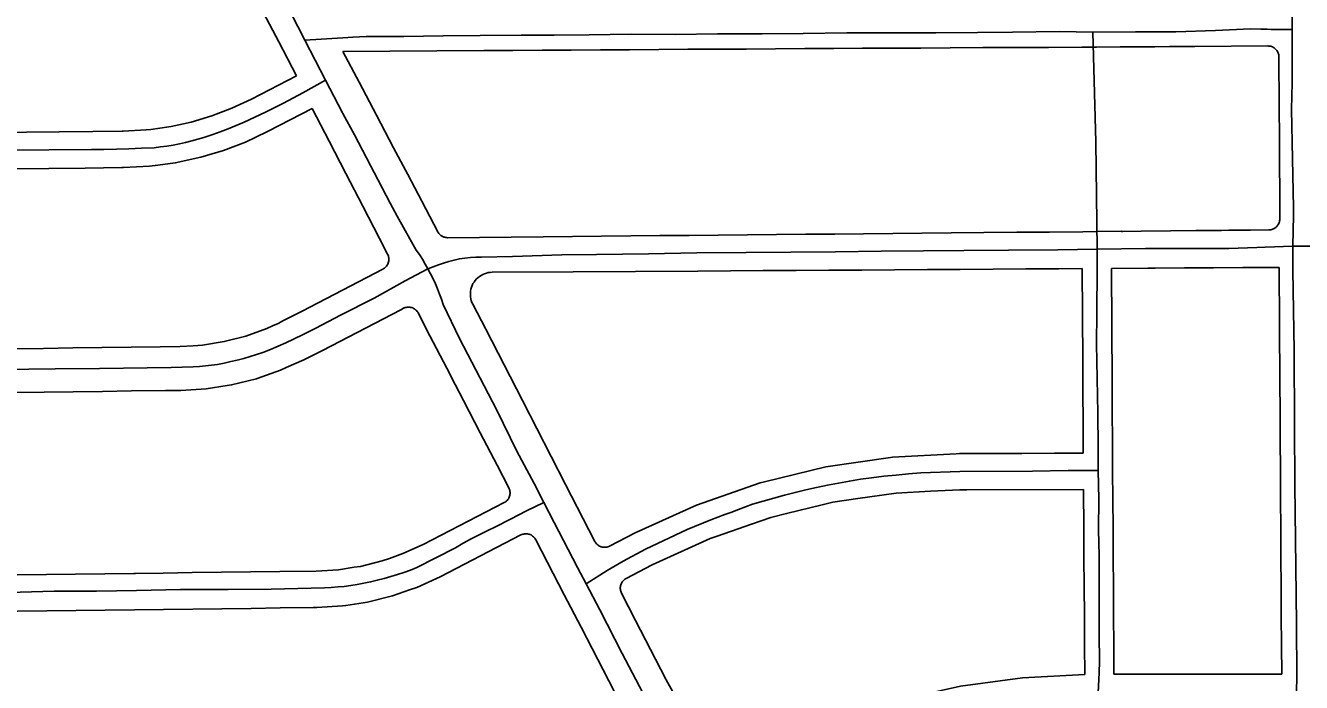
# Model space of a CAD drawing. Extents: x -25029 to 2274964, y -81170 to 687028.
# Drawn here: x 3866 to 5615, y -63947 to -63046 of the extents above; entities that cross this region are included whole.
import ezdxf

# ---------------------------------------------------------------- set-up
doc = ezdxf.new("R2010")
doc.units = 0
for name, color, linetype in [('81911BEA - RW_X_Fee_RW', 7, 'Continuous'), ('AP_X_Lights', 7, 'Continuous'), ('GE_X_CL_2000', 7, 'Continuous')]:
    doc.layers.add(name, color=color, linetype=linetype)

msp = doc.modelspace()

# ---------------------------------------------------------------- linework, layer by layer
at = {"layer": '81911BEA - RW_X_Fee_RW'}
for p, q in [((4237.8, -63115.5), (4213.3, -63068.7)), ((4176.1, -63147.2), (4237.8, -63115.5)), ((4411.4, -63757.7), (4522.5, -63700.3)), ((4434.5, -63802.1), (4545.5, -63744.7)), ((4702.2, -63741.9), (4666.9, -63759.9)), ((4689.7, -63804.1), (4725.3, -63785.8))]:
    msp.add_line(p, q, dxfattribs=at)
for points in [[(4213.3, -63068.7), (4121.4, -62893.8), (4098.2, -62849.6)], [(4974.4, -63077.8), (5013.7, -63077.6), (5053.7, -63077.4), (5093.7, -63077.2), (5133.7, -63077), (5178.7, -63076.7), (5223.7, -63076.5), (5268.7, -63076.3), (5314.4, -63076), (5334.4, -63075.9)], [(5334.4, -63075.9), (5366.8, -63075.8), (5368.1, -63075.7), (5369.4, -63075.7), (5394.4, -63075.5), (5414.4, -63075.4), (5434.4, -63075.3), (5469.4, -63075.1), (5569.4, -63074.4)], [(5584.5, -63089.3), (5584.4, -63088), (5584.2, -63086.7), (5584, -63085.4), (5583.6, -63084.2), (5583.1, -63083), (5582.4, -63081.8), (5581.7, -63080.7), (5580.9, -63079.7), (5580, -63078.8), (5579.1, -63077.9), (5578, -63077.1), (5576.9, -63076.4), (5575.8, -63075.8), (5574.5, -63075.3), (5573.3, -63074.9), (5572, -63074.6), (5570.7, -63074.5), (5569.4, -63074.4)], [(4301.4, -63081.9), (4494.4, -63080.7), (4534.4, -63080.5), (4574.4, -63080.2), (4614.4, -63080), (4654.4, -63079.8), (4694.4, -63079.5), (4734.4, -63079.3), (4774.4, -63079), (4814.4, -63078.8), (4854.4, -63078.6), (4894.4, -63078.3), (4934.4, -63078.1), (4974.4, -63077.8)], [(4301.4, -63081.9), (4323.7, -63124.2), (4347.3, -63169.1), (4370.9, -63214), (4390.3, -63250.8), (4409.4, -63287.2), (4431.5, -63329.1)], [(5585.7, -63311.5), (5585.1, -63199.3), (5584.9, -63159.3), (5584.7, -63129.3), (5584.6, -63116.5), (5584.5, -63089.3)], [(4093.4, -63178.7), (4121.7, -63170.3), (4149.3, -63159.8), (4176.1, -63147.2)], [(4197.2, -63192.2), (4198.9, -63191.3), (4259.4, -63160.3)], [(4259.4, -63160.3), (4282.3, -63204.8), (4305.3, -63249.2), (4328.5, -63294), (4351.5, -63338.4), (4362.7, -63360)], [(4000.3, -63191.1), (4031.6, -63189.5), (4038.1, -63188.7), (4062.7, -63185.4), (4066.1, -63184.7), (4093.4, -63178.7)], [(3777.6, -63193.4), (3822.6, -63192.9), (3867.6, -63192.5), (3912.6, -63192), (3958.7, -63191.6), (3998.7, -63191.2), (4000.3, -63191.1)], [(4106.4, -63227), (4137.5, -63217.7), (4167.9, -63206.1), (4197.2, -63192.2)], [(4000.8, -63241.1), (4036.3, -63239.3), (4047.8, -63237.8), (4071.6, -63234.6), (4106.4, -63227)], [(3798.2, -63243.2), (3848.2, -63242.7), (3898.2, -63242.2), (3948.1, -63241.7), (3998.1, -63241.2), (4000.8, -63241.1)], [(5570.7, -63326.6), (5572.1, -63326.5), (5573.3, -63326.3), (5574.6, -63326), (5575.9, -63325.6), (5577.1, -63325.1), (5578.2, -63324.5), (5579.3, -63323.8), (5580.4, -63323), (5581.3, -63322.1), (5582.2, -63321.1), (5583, -63320.1), (5583.7, -63319), (5584.3, -63317.8), (5584.8, -63316.6), (5585.2, -63315.3), (5585.4, -63314.1), (5585.6, -63312.8), (5585.7, -63311.5)], [(4431.5, -63329.1), (4432.1, -63330.2), (4432.9, -63331.3), (4433.7, -63332.2), (4434.6, -63333.1), (4435.5, -63334), (4436.5, -63334.7), (4437.6, -63335.3), (4438.8, -63335.9), (4439.9, -63336.4), (4441.2, -63336.7), (4442.4, -63337), (4443.6, -63337.1), (4444.9, -63337.2)], [(5335.7, -63328.8), (5315.7, -63329), (5270.1, -63329.4), (5225.1, -63329.8), (5180.1, -63330.3), (5135.1, -63330.7), (5095.1, -63331.1), (5055.1, -63331.4), (5015.1, -63331.8), (4975.9, -63332.2), (4935.9, -63332.5), (4895.9, -63332.9), (4855.9, -63333.3), (4815.9, -63333.7), (4775.9, -63334.1), (4735.9, -63334.4), (4695.9, -63334.8), (4655.9, -63335.2), (4615.9, -63335.6), (4575.9, -63335.9), (4444.9, -63337.2)], [(5570.7, -63326.6), (5545.7, -63326.8), (5515.7, -63327.1), (5505.7, -63327.2), (5470.7, -63327.5), (5435.7, -63327.9), (5395.7, -63328.2), (5370.7, -63328.5), (5369.4, -63328.5), (5368.1, -63328.4), (5335.7, -63328.8)], [(4356.2, -63380.3), (4357.4, -63379.6), (4358.5, -63378.9), (4359.5, -63378), (4360.4, -63377.1), (4361.2, -63376.1), (4362, -63375), (4362.6, -63373.9), (4363.2, -63372.7), (4363.6, -63371.5), (4364, -63370.2), (4364.2, -63368.9), (4364.3, -63367.6), (4364.3, -63366.3), (4364.2, -63365), (4364, -63363.7), (4363.7, -63362.5), (4363.2, -63361.2), (4362.7, -63360)], [(4356.2, -63380.3), (4245.4, -63437.7), (4219.9, -63450.8)], [(4505.9, -63384.6), (4503.2, -63384.7), (4500.6, -63385.1), (4498, -63385.7), (4495.5, -63386.6), (4493, -63387.6), (4490.7, -63388.9), (4488.5, -63390.3), (4486.4, -63392), (4484.4, -63393.8), (4482.7, -63395.8), (4481.1, -63398), (4479.7, -63400.2), (4478.6, -63402.6), (4477.6, -63405.1), (4476.9, -63407.7), (4476.4, -63410.3), (4476.1, -63412.9), (4476.1, -63415.6), (4476.3, -63418.2), (4476.7, -63420.9), (4477.4, -63423.4), (4478.3, -63426), (4479.4, -63428.4)], [(4505.9, -63384.6), (4617, -63383.9), (4787.7, -63382.9), (4832.7, -63382.6), (4877.7, -63382.3), (4922.7, -63382), (4967.7, -63381.8), (5012.7, -63381.5), (5057.7, -63381.2), (5102.7, -63380.9), (5147.7, -63380.6), (5192.7, -63380.4), (5237.7, -63380.1), (5282.7, -63379.8), (5314.9, -63379.6)], [(5314.9, -63379.6), (5315.6, -63506.1), (5316.4, -63632.6)], [(5354.9, -63379.4), (5404.9, -63379), (5414.9, -63379), (5454.9, -63378.7), (5494.9, -63378.5), (5534.9, -63378.2), (5584.9, -63377.9)], [(5356.6, -63657.4), (5356.6, -63655.6), (5356.3, -63615.6), (5356.1, -63575.6), (5355.8, -63535.6), (5354.9, -63379.4)], [(5584.9, -63377.9), (5585.8, -63535.6), (5586.1, -63575.6), (5586.3, -63615.6), (5586.6, -63655.6), (5586.8, -63695.6), (5587.1, -63735.6), (5587.3, -63775.6), (5587.6, -63815.6), (5587.8, -63855.6), (5588.1, -63895.6), (5588.3, -63935.5)], [(4384.3, -63434), (4380.6, -63436), (4273.4, -63491.6), (4248, -63504.4)], [(4404.5, -63440.4), (4403.9, -63439.3), (4403.1, -63438.2), (4402.3, -63437.2), (4401.4, -63436.3), (4400.9, -63435.9), (4400.4, -63435.5), (4399.3, -63434.7), (4398.2, -63434.1), (4397, -63433.5), (4395.8, -63433.1), (4394.5, -63432.7), (4393.2, -63432.5), (4391.9, -63432.4), (4391.2, -63432.4), (4390.6, -63432.4), (4389.3, -63432.5), (4388, -63432.7), (4386.7, -63433), (4385.5, -63433.5), (4384.9, -63433.8), (4384.3, -63434)], [(4455.3, -63538.3), (4443.7, -63515.9), (4420.7, -63471.5), (4404.5, -63440.4)], [(4646.7, -63753.4), (4606.5, -63675.3), (4547.4, -63560.5), (4497.1, -63462.7), (4479.4, -63428.4)], [(4197.1, -63461.5), (4204.8, -63458.1), (4212.4, -63454.6), (4219.9, -63450.8)], [(4078.2, -63486.4), (4095.9, -63485.2), (4108.7, -63484.4), (4138.8, -63479.6), (4140.4, -63479.2), (4168.4, -63472), (4197.1, -63461.5)], [(3811, -63489.9), (3851, -63489.4), (3891, -63488.9), (3931, -63488.3), (3971, -63487.8), (4011, -63487.3), (4051, -63486.8), (4078.2, -63486.4)], [(4079, -63546.5), (4114.1, -63544.4), (4142.7, -63540), (4148.8, -63539.1), (4182.8, -63530.5), (4184, -63530.1), (4216, -63518.9), (4223.8, -63515.3), (4248, -63504.4)], [(3811.7, -63549.9), (3851.7, -63549.4), (3891.7, -63548.9), (3931.7, -63548.3), (3971.7, -63547.8), (4011.7, -63547.3), (4058.3, -63546.7), (4079, -63546.5)], [(4528.9, -63680.1), (4512.8, -63649), (4489.7, -63604.7), (4466.7, -63560.3), (4455.3, -63538.3)], [(5146.8, -63633.2), (5142.1, -63633.5), (5054.6, -63638), (5052.2, -63638.3), (4963.2, -63651.3), (4879.1, -63671.9), (4873.5, -63673.3), (4786.2, -63703.6), (4702.2, -63741.9)], [(5316.4, -63632.6), (5277, -63632.7), (5232, -63632.9), (5187, -63633.1), (5146.8, -63633.2)], [(5358.3, -63935.6), (5358.1, -63895.6), (5357.8, -63855.6), (5357.6, -63815.6), (5357.3, -63775.6), (5357.1, -63735.6), (5356.8, -63695.6), (5356.6, -63657.4)], [(4522.5, -63700.3), (4523.6, -63699.7), (4524.7, -63698.9), (4525.7, -63698.1), (4526.6, -63697.2), (4527.4, -63696.2), (4528.2, -63695.1), (4528.8, -63694), (4529.4, -63692.8), (4529.9, -63691.6), (4530.2, -63690.3), (4530.4, -63689), (4530.5, -63687.7), (4530.5, -63686.4), (4530.4, -63685.1), (4530.2, -63683.8), (4529.9, -63682.5), (4529.4, -63681.3), (4528.9, -63680.1)], [(5147.3, -63682.7), (5106.7, -63684.8), (5059.7, -63687.2), (5007.4, -63694.8), (4973, -63699.9), (4958.2, -63703.5), (4909.6, -63715.4), (4887.9, -63720.7), (4861.6, -63729.8), (4814.5, -63746.1), (4805, -63749.4), (4725.3, -63785.8)], [(5147.3, -63682.7), (5156.7, -63682.7), (5316.7, -63682.5)], [(5318.3, -63935.7), (5318.1, -63895.6), (5317.8, -63855.6), (5317.6, -63815.6), (5317.3, -63775.6), (5317.1, -63735.6), (5316.7, -63682.5)], [(4264.9, -63794.1), (4295.3, -63792.3), (4316.9, -63789), (4325.4, -63787.7), (4355, -63780.3), (4365.3, -63776.7), (4383.7, -63770.2), (4411.4, -63757.7)], [(4565.7, -63751.1), (4565.1, -63750), (4564.3, -63748.9), (4563.5, -63747.9), (4562.5, -63747), (4561.5, -63746.1), (4560.5, -63745.4), (4559.3, -63744.7), (4558.2, -63744.2), (4556.9, -63743.7), (4555.7, -63743.4), (4554.4, -63743.2), (4553.1, -63743.1), (4551.8, -63743), (4550.5, -63743.2), (4549.2, -63743.4), (4547.9, -63743.7), (4546.7, -63744.2), (4545.5, -63744.7)], [(4565.7, -63751.1), (4581.8, -63782.2), (4604.9, -63826.6), (4627.9, -63871), (4650.9, -63915.3), (4673.2, -63958.6)], [(4646.7, -63753.4), (4647.4, -63754.5), (4648.1, -63755.6), (4649, -63756.6), (4649.9, -63757.5), (4650.9, -63758.4), (4651.9, -63759.1), (4653.1, -63759.8), (4654.3, -63760.4), (4655.5, -63760.8), (4656.7, -63761.2), (4658, -63761.4), (4659.3, -63761.5), (4660.6, -63761.5), (4661.9, -63761.4), (4663.2, -63761.2), (4664.5, -63760.9), (4665.7, -63760.4), (4666.9, -63759.9)], [(3814.9, -63799.9), (3854.9, -63799.3), (3894.9, -63798.8), (3934.9, -63798.3), (3974.9, -63797.8), (4014.9, -63797.3), (4016.9, -63797.3), (4054.9, -63796.8), (4074.9, -63796.5), (4094.9, -63796.3), (4134.9, -63795.8), (4174.9, -63795.3), (4214.9, -63794.8), (4264.9, -63794.1)], [(4265.5, -63844.1), (4300.6, -63842), (4305.4, -63841.3), (4335.3, -63836.7), (4369.4, -63828.2), (4392.6, -63820), (4402.5, -63816.5), (4434.5, -63802.1)], [(4689.7, -63804.1), (4688.6, -63804.8), (4687.5, -63805.5), (4686.5, -63806.4), (4685.6, -63807.3), (4684.7, -63808.3), (4684, -63809.4), (4683.3, -63810.5), (4682.8, -63811.7), (4682.3, -63812.9), (4682, -63814.2), (4681.7, -63815.4), (4681.6, -63816.7), (4681.6, -63818.1), (4681.7, -63819.4), (4681.9, -63820.6), (4682.3, -63821.9), (4682.7, -63823.1), (4683.3, -63824.3)], [(4744.5, -63943.4), (4743.9, -63942.1), (4723.1, -63901.8), (4702.6, -63861.8), (4683.3, -63824.3)], [(3815.6, -63849.8), (3855.6, -63849.3), (3895.6, -63848.8), (3935.6, -63848.3), (3975.6, -63847.8), (4015.6, -63847.3), (4055.6, -63846.8), (4095.5, -63846.3), (4135.5, -63845.8), (4175.5, -63845.3), (4215.5, -63844.7), (4260.5, -63844.2), (4265.5, -63844.1)], [(4744.5, -63943.4), (4758.3, -63968.1), (4765.6, -63981.2), (4787.4, -64020.5), (4809.3, -64059.9)], [(5318.3, -63935.7), (5232.9, -63940.3), (5148.1, -63952), (5064.6, -63970.6), (4983, -63996.1), (4903.7, -64028.3), (4827.4, -64067)], [(5588.3, -63935.5), (5473.3, -63935.6), (5358.3, -63935.6)]]:
    msp.add_lwpolyline(points, dxfattribs=at)
at = {"layer": 'AP_X_Lights'}
msp.add_line((4249.2, -63066.6), (4277.3, -63121.1), dxfattribs=at)
at = {"layer": 'GE_X_CL_2000'}
for points in [[(5600, -62770.3), (5601.1, -62793.2), (5601.3, -62804.1), (5601.8, -62848.3), (5602, -62892.5), (5602, -62936.6), (5601.7, -62981), (5602.3, -63017.2), (5602.6, -63051.9)], [(4141.5, -62857.9), (4154.6, -62883.4), (4177.9, -62928.9), (4206, -62983.2), (4229.8, -63028.9), (4249.2, -63066.6)], [(4249.2, -63066.6), (4301.4, -63063.3), (4315, -63062.5), (4333.2, -63061.5), (4384.7, -63061.5), (4438.9, -63060.5), (4489.7, -63060.1), (4545.8, -63059.8), (4591, -63059.8), (4639.1, -63059.3), (4696.5, -63058.3), (4756.7, -63058.9), (4814.8, -63058), (4875.9, -63057.9), (4932.1, -63057.1), (4992.1, -63056.5), (5058.8, -63056.6), (5114.3, -63056.5), (5171.2, -63055.8), (5219.5, -63055.5), (5283.6, -63054.8), (5329.5, -63055.3)], [(5329.5, -63055.3), (5388, -63054.9), (5443.3, -63054.9), (5497.8, -63053.1), (5545.4, -63050.8), (5559.7, -63051.4), (5568.5, -63051.6), (5574, -63051.8), (5588.3, -63051.9), (5602.6, -63051.9)], [(5329.5, -63055.3), (5333.7, -63205.8), (5335.3, -63353)], [(5602.6, -63051.9), (5602.7, -63089.1), (5602.5, -63125.1), (5602, -63161.3), (5602.3, -63184), (5603.1, -63229), (5603.5, -63251.5), (5604, -63274), (5604.5, -63296.4), (5604.3, -63306.3), (5603.6, -63348.8)], [(3840.4, -63217.3), (3956.7, -63216.1), (3973.7, -63216.1), (3990.9, -63215.8), (4008, -63215.4), (4025.2, -63214.7), (4042.6, -63213.9), (4051.5, -63212.8), (4060.1, -63211.6), (4068.6, -63210.2), (4077.2, -63208.5), (4085.6, -63206.7), (4094.1, -63204.6), (4102.4, -63202.3), (4110.7, -63199.8), (4123.1, -63195.7), (4133.1, -63192.1), (4144.2, -63188), (4155.2, -63183.6), (4166.1, -63178.9), (4195.3, -63165.3), (4220, -63152.8), (4246.6, -63138.7), (4277.3, -63121.1)], [(4277.3, -63121.1), (4300.6, -63166), (4301.1, -63167.1), (4317.1, -63196.3), (4366.1, -63289.8), (4375.6, -63307.9), (4401.9, -63354.2), (4406.2, -63360.4), (4410.3, -63366.8), (4414.3, -63373.3), (4418, -63379.9)], [(4418, -63379.9), (4425, -63377.1), (4432.2, -63374.5), (4439.3, -63372.1), (4446.6, -63369.9), (4453.8, -63367.9), (4461.2, -63366), (4468.7, -63365.1), (4476.2, -63364.4), (4483.8, -63363.9), (4491.3, -63363.7), (4533.9, -63363), (4601.6, -63360.8), (4649, -63360.1), (4720.1, -63359.2), (4786.7, -63358.1), (4854.3, -63357.7), (4915.2, -63357.1), (4976.5, -63356.6), (5039.2, -63355.5), (5097.1, -63355.2), (5152.4, -63354.9), (5213.7, -63354.2), (5281.4, -63353.7), (5335.3, -63353)], [(5335.3, -63353), (5335.2, -63379.9), (5334.9, -63440.8), (5334.6, -63482.5), (5336.3, -63577.8), (5336.8, -63624), (5336.6, -63656.4)], [(5335.3, -63353), (5401.5, -63352.2), (5456.5, -63351.9), (5515.7, -63351.9), (5554.2, -63350.5), (5565.9, -63350.1), (5603.6, -63348.8)], [(5603.6, -63348.8), (5603.4, -63381.7), (5605.3, -63491.8), (5606, -63594.2), (5606.5, -63676.3), (5607.5, -63788.5), (5608.8, -63866.4), (5609, -63938.6), (5608.8, -63960)], [(5603.6, -63348.8), (5703.3, -63349), (5841.5, -63347.9), (5879, -63350.1)], [(3798.6, -63518.5), (3907, -63516.9), (3967.5, -63516.6), (4065.8, -63515.1), (4096.1, -63514.2), (4104.6, -63513.7), (4113, -63513), (4121.4, -63512), (4129.6, -63510.8), (4138.6, -63509), (4147.6, -63507.1), (4156.5, -63504.9), (4165.4, -63502.6), (4174.2, -63500.1), (4183, -63497.4), (4191.7, -63494.5), (4202.3, -63490.3), (4212.8, -63485.9), (4223.3, -63481.2), (4233.7, -63476.4), (4248, -63469.4), (4264.2, -63461), (4298.2, -63443.5), (4344, -63420), (4386.9, -63396.3), (4418, -63379.9)], [(4418, -63379.9), (4421.6, -63386.6), (4424.9, -63393.5), (4428.1, -63400.4), (4431.1, -63407.3), (4433.9, -63414.4), (4436.4, -63421.6), (4438.8, -63428.8), (4461.4, -63475.2), (4511.7, -63572.6), (4540, -63629.9), (4563.5, -63674.2), (4577, -63700.3)], [(4634.8, -63811.8), (4663.7, -63793.4), (4685.4, -63780.7), (4716.4, -63764.1), (4773.4, -63737.1), (4805.7, -63724), (4824.8, -63716.8), (4833, -63713.7), (4843.9, -63709.6), (4863, -63702.5), (4877.5, -63698.2), (4892, -63694), (4906.6, -63690.1), (4921.3, -63686.3), (4936, -63682.8), (4950.8, -63679.4), (4965.7, -63676.3), (4980.8, -63673.5), (4995.8, -63670.8), (5010.9, -63668.4), (5026, -63666.2), (5042.9, -63664.2), (5059.7, -63662.5), (5076.6, -63660.9), (5093.6, -63659.6), (5147, -63657.5), (5246.6, -63657.1), (5295.5, -63656.2), (5336.6, -63656.4)], [(5336.6, -63656.4), (5337.5, -63695.8), (5337.3, -63737.5), (5337.9, -63773.1), (5338, -63815.2), (5338.3, -63846.7), (5338.3, -63881.5), (5338.5, -63917.5), (5338, -63933.7), (5336.7, -63960.4)], [(3843.6, -63823.3), (3905.7, -63821.9), (3963.7, -63821.5), (4018.6, -63820.8), (4078.8, -63819.6), (4144.2, -63819.4), (4203.2, -63818.8), (4276, -63817.3), (4285.1, -63816.8), (4295, -63815.9), (4303.1, -63815.1), (4312.1, -63813.9), (4321, -63812.4), (4329.9, -63810.8), (4339.2, -63808.9), (4348.5, -63806.7), (4357.7, -63804.3), (4366.9, -63801.8), (4376, -63798.9), (4385, -63795.9), (4394, -63792.7), (4402.9, -63789.2), (4455.5, -63762.2), (4466.3, -63756.1), (4477.2, -63750.1), (4488.2, -63744.4), (4499.3, -63738.9), (4510.5, -63733.6), (4531.1, -63722.8), (4553.2, -63711.8), (4577, -63700.3)], [(4577, -63700.3), (4591.2, -63727.6), (4622.8, -63789.2), (4634.8, -63811.8)], [(4634.8, -63811.8), (4653.6, -63847.2), (4684, -63907.1), (4712.4, -63961.2), (4739.3, -64009.8)]]:
    msp.add_lwpolyline(points, dxfattribs=at)

doc.saveas('drawing.dxf')
